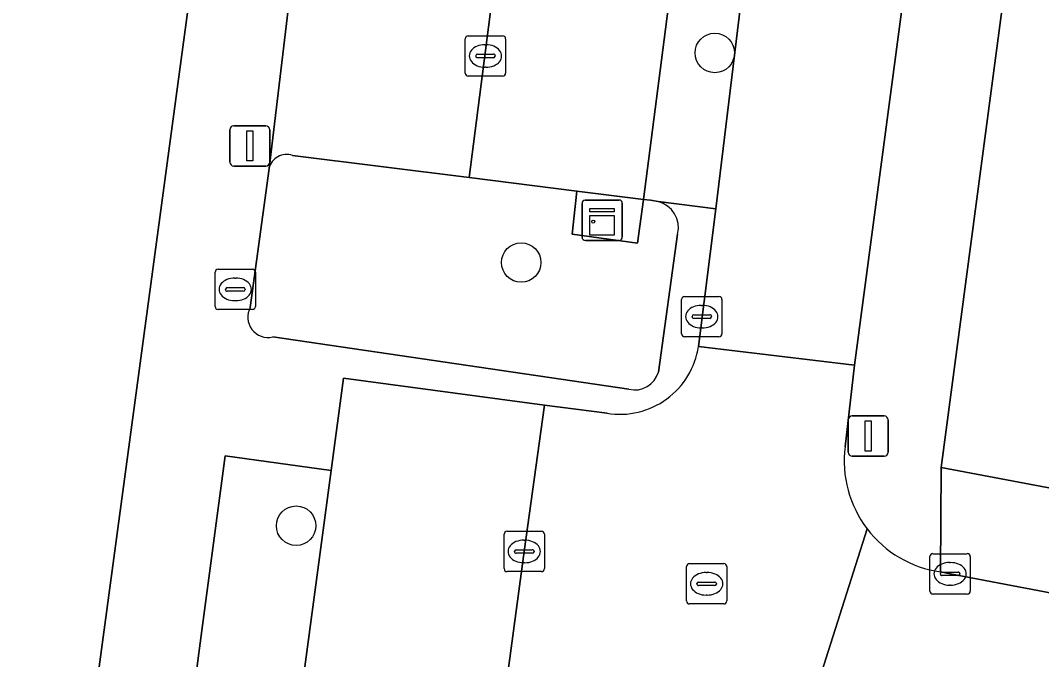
# Model space of a CAD drawing. Extents: x 161258 to 161838, y 380833 to 381727.
# Drawn here: x 161720.06 to 161745.38, y 381543.32 to 381559.17 of the extents above; entities that cross this region are included whole.
import ezdxf

# ---------------------------------------------------------------- set-up
doc = ezdxf.new("R2010")
doc.units = 0
for name, color, linetype in [('IMGEO_Boom', 7, 'Continuous'), ('IMGEO_Brandkraan', 7, 'Continuous'), ('IMGEO_Erf', 7, 'Continuous'), ('IMGEO_Kast', 7, 'Continuous'), ('IMGEO_Kolk', 7, 'Continuous'), ('IMGEO_Lichtmast', 7, 'Continuous'), ('IMGEO_Parkeervlak_open', 7, 'Continuous'), ('IMGEO_Rijbaan_lokaal_open', 7, 'Continuous'), ('IMGEO_Rioolput', 7, 'Continuous'), ('IMGEO_Verkeerseiland_groen', 7, 'Continuous'), ('IMGEO_Voetpad_open', 7, 'Continuous')]:
    doc.layers.add(name, color=color, linetype=linetype)

msp = doc.modelspace()

# ---------------------------------------------------------------- linework, layer by layer
at = {"layer": 'IMGEO_Boom'}
for centre in [(161737.276, 381558.359), (161732.475, 381553.163), (161726.893, 381546.639)]:
    msp.add_circle(centre, 0.489, dxfattribs=at)
at = {"layer": 'IMGEO_Brandkraan'}
for p, q in [((161724.958, 381552.998), (161725.81, 381552.998)), ((161724.883, 381552.072), (161724.883, 381552.924)), ((161725.371, 381552.778), (161725.396, 381552.778)), ((161725.884, 381552.924), (161725.884, 381552.072)), ((161725.142, 381552.492), (161725.142, 381552.504)), ((161725.185, 381552.541), (161725.583, 381552.541)), ((161725.626, 381552.504), (161725.626, 381552.492)), ((161725.58, 381552.455), (161725.182, 381552.455)), ((161725.394, 381552.218), (161725.369, 381552.218)), ((161725.81, 381551.998), (161724.958, 381551.998))]:
    msp.add_line(p, q, dxfattribs=at)
for points in [[(161724.958, 381552.998), (161725.81, 381552.998)], [(161724.883, 381552.072), (161724.883, 381552.924)], [(161725.884, 381552.924), (161725.884, 381552.072)], [(161725.81, 381551.998), (161724.958, 381551.998)]]:
    msp.add_lwpolyline(points, dxfattribs=at)
for centre, radius, start, end in [((161724.96, 381552.922), 0.0765, 91.552, 178.448), ((161724.96, 381552.922), 0.0765, 91.552, 178.448), ((161725.808, 381552.922), 0.0765, 1.552, 88.448), ((161725.808, 381552.922), 0.0765, 1.552, 88.448), ((161725.182, 381552.501), 0.0403, 85.8775, 175.7526), ((161725.179, 381552.491), 0.0366, 178.938, 274.7102), ((161725.583, 381552.498), 0.043, 264.8664, 352.4533), ((161725.587, 381552.503), 0.0386, 1.7309, 96.639), ((161724.96, 381552.074), 0.0765, 181.552, 268.448), ((161724.96, 381552.074), 0.0765, 181.552, 268.448), ((161725.808, 381552.074), 0.0765, 271.552, 358.448), ((161725.808, 381552.074), 0.0765, 271.552, 358.448)]:
    msp.add_arc(centre, radius, start, end, dxfattribs=at)
for centre, major_axis, ratio, start_param, end_param in [((161725.37, 381552.498), (-0.387, 0.002), 0.722429, 4.712389, 7.853982), ((161725.395, 381552.498), (-0.39, 0.002), 0.717154, 1.570796, 4.712389)]:
    msp.add_ellipse(centre, major_axis=major_axis, ratio=ratio, start_param=start_param, end_param=end_param, dxfattribs=at)
at = {"layer": 'IMGEO_Erf'}
for points in [[(161717.412, 381509.172), (161725.791, 381571.18), (161704.879, 381574.052)], [(161745.882, 381570.631), (161742.891, 381548.079), (161781.913, 381540.72)]]:
    msp.add_lwpolyline(points, dxfattribs=at)
at = {"layer": 'IMGEO_Kast'}
for p, q in [((161733.983, 381553.788), (161733.983, 381554.629)), ((161733.983, 381554.629), (161733.983, 381553.788)), ((161734.058, 381554.713), (161734.899, 381554.713)), ((161734.899, 381554.713), (161734.058, 381554.713)), ((161734.983, 381554.638), (161734.983, 381553.797)), ((161734.983, 381553.797), (161734.983, 381554.638)), ((161734.908, 381553.713), (161734.067, 381553.713)), ((161734.067, 381553.713), (161734.908, 381553.713))]:
    msp.add_line(p, q, dxfattribs=at)
for points in [[(161734.178, 381554.503), (161734.778, 381554.503), (161734.778, 381554.418), (161734.178, 381554.418), (161734.178, 381554.503)], [(161734.178, 381554.328), (161734.778, 381554.328), (161734.778, 381553.839), (161734.178, 381553.839), (161734.178, 381554.328)]]:
    msp.add_lwpolyline(points, dxfattribs=at)
msp.add_circle((161734.262, 381554.177), 0.0377, dxfattribs=at)
for centre, start, end in [((161734.061, 381554.635), 92.4484, 184.2845), ((161734.061, 381554.635), 92.4484, 184.2845), ((161734.905, 381554.635), 2.4484, 94.2845), ((161734.905, 381554.635), 2.4484, 94.2845), ((161734.061, 381553.791), 182.4484, 274.2845), ((161734.061, 381553.791), 182.4484, 274.2845), ((161734.905, 381553.791), 272.4484, 4.2845), ((161734.905, 381553.791), 272.4484, 4.2845)]:
    msp.add_arc(centre, 0.0779, start, end, dxfattribs=at)
at = {"layer": 'IMGEO_Kolk'}
for p, q in [((161731.088, 381557.859), (161731.088, 381558.711)), ((161731.163, 381558.785), (161732.015, 381558.785)), ((161731.576, 381558.565), (161731.601, 381558.565)), ((161732.089, 381558.711), (161732.089, 381557.859)), ((161731.39, 381558.328), (161731.788, 381558.328)), ((161731.347, 381558.279), (161731.347, 381558.291)), ((161731.785, 381558.242), (161731.387, 381558.242)), ((161731.831, 381558.291), (161731.831, 381558.279)), ((161731.599, 381558.005), (161731.574, 381558.005)), ((161732.015, 381557.785), (161731.163, 381557.785)), ((161736.453, 381551.396), (161736.453, 381552.248)), ((161736.528, 381552.322), (161737.38, 381552.322)), ((161737.454, 381552.248), (161737.454, 381551.396)), ((161736.941, 381552.102), (161736.966, 381552.102)), ((161736.712, 381551.816), (161736.712, 381551.828)), ((161737.15, 381551.779), (161736.752, 381551.779)), ((161736.755, 381551.865), (161737.153, 381551.865)), ((161737.196, 381551.828), (161737.196, 381551.816)), ((161736.964, 381551.542), (161736.939, 381551.542)), ((161737.38, 381551.322), (161736.528, 381551.322)), ((161732.05, 381545.574), (161732.05, 381546.426)), ((161732.125, 381546.5), (161732.977, 381546.5)), ((161733.051, 381546.426), (161733.051, 381545.574)), ((161732.538, 381546.28), (161732.563, 381546.28)), ((161732.309, 381545.994), (161732.309, 381546.006)), ((161732.747, 381545.957), (161732.349, 381545.957)), ((161732.352, 381546.043), (161732.75, 381546.043)), ((161732.793, 381546.006), (161732.793, 381545.994)), ((161742.686, 381545.945), (161743.538, 381545.945)), ((161732.561, 381545.72), (161732.536, 381545.72)), ((161742.611, 381545.019), (161742.611, 381545.871)), ((161743.099, 381545.725), (161743.124, 381545.725)), ((161743.612, 381545.871), (161743.612, 381545.019)), ((161732.977, 381545.5), (161732.125, 381545.5)), ((161742.87, 381545.439), (161742.87, 381545.451)), ((161743.308, 381545.402), (161742.91, 381545.402)), ((161742.913, 381545.488), (161743.311, 381545.488)), ((161743.354, 381545.451), (161743.354, 381545.439)), ((161743.122, 381545.165), (161743.097, 381545.165)), ((161743.538, 381544.945), (161742.686, 381544.945))]:
    msp.add_line(p, q, dxfattribs=at)
for points in [[(161731.088, 381557.859), (161731.088, 381558.711)], [(161731.163, 381558.785), (161732.015, 381558.785)], [(161732.089, 381558.711), (161732.089, 381557.859)], [(161732.015, 381557.785), (161731.163, 381557.785)], [(161736.453, 381551.396), (161736.453, 381552.248)], [(161736.528, 381552.322), (161737.38, 381552.322)], [(161737.454, 381552.248), (161737.454, 381551.396)], [(161737.38, 381551.322), (161736.528, 381551.322)], [(161732.05, 381545.574), (161732.05, 381546.426)], [(161732.125, 381546.5), (161732.977, 381546.5)], [(161733.051, 381546.426), (161733.051, 381545.574)], [(161742.686, 381545.945), (161743.538, 381545.945)], [(161742.611, 381545.019), (161742.611, 381545.871)], [(161743.612, 381545.871), (161743.612, 381545.019)], [(161732.977, 381545.5), (161732.125, 381545.5)], [(161743.538, 381544.945), (161742.686, 381544.945)]]:
    msp.add_lwpolyline(points, dxfattribs=at)
for centre, radius, start, end in [((161731.165, 381558.709), 0.0765, 91.552, 178.448), ((161731.165, 381558.709), 0.0765, 91.552, 178.448), ((161732.013, 381558.709), 0.0765, 1.552, 88.448), ((161732.013, 381558.709), 0.0765, 1.552, 88.448), ((161731.387, 381558.288), 0.0403, 85.8775, 175.7526), ((161731.792, 381558.29), 0.0386, 1.7309, 96.639), ((161731.384, 381558.278), 0.0366, 178.938, 274.7102), ((161731.788, 381558.285), 0.043, 264.8664, 352.4533), ((161731.165, 381557.861), 0.0765, 181.552, 268.448), ((161731.165, 381557.861), 0.0765, 181.552, 268.448), ((161732.013, 381557.861), 0.0765, 271.552, 358.448), ((161732.013, 381557.861), 0.0765, 271.552, 358.448), ((161736.53, 381552.246), 0.0765, 91.552, 178.448), ((161736.53, 381552.246), 0.0765, 91.552, 178.448), ((161737.378, 381552.246), 0.0765, 1.552, 88.448), ((161737.378, 381552.246), 0.0765, 1.552, 88.448), ((161736.752, 381551.825), 0.0403, 85.8775, 175.7526), ((161736.749, 381551.815), 0.0366, 178.938, 274.7102), ((161737.153, 381551.822), 0.043, 264.8664, 352.4533), ((161737.157, 381551.827), 0.0386, 1.7309, 96.639), ((161736.53, 381551.398), 0.0765, 181.552, 268.448), ((161736.53, 381551.398), 0.0765, 181.552, 268.448), ((161737.378, 381551.398), 0.0765, 271.552, 358.448), ((161737.378, 381551.398), 0.0765, 271.552, 358.448), ((161732.127, 381546.424), 0.0765, 91.552, 178.448), ((161732.127, 381546.424), 0.0765, 91.552, 178.448), ((161732.975, 381546.424), 0.0765, 1.552, 88.448), ((161732.975, 381546.424), 0.0765, 1.552, 88.448), ((161732.349, 381546.003), 0.0403, 85.8775, 175.7526), ((161732.346, 381545.993), 0.0366, 178.938, 274.7102), ((161732.75, 381546), 0.043, 264.8664, 352.4533), ((161732.754, 381546.005), 0.0386, 1.7309, 96.639), ((161742.688, 381545.869), 0.0765, 91.552, 178.448), ((161742.688, 381545.869), 0.0765, 91.552, 178.448), ((161743.536, 381545.869), 0.0765, 1.552, 88.448), ((161743.536, 381545.869), 0.0765, 1.552, 88.448), ((161732.127, 381545.576), 0.0765, 181.552, 268.448), ((161732.127, 381545.576), 0.0765, 181.552, 268.448), ((161732.975, 381545.576), 0.0765, 271.552, 358.448), ((161732.975, 381545.576), 0.0765, 271.552, 358.448), ((161742.91, 381545.448), 0.0403, 85.8775, 175.7526), ((161742.907, 381545.438), 0.0366, 178.938, 274.7102), ((161743.311, 381545.445), 0.043, 264.8664, 352.4533), ((161743.315, 381545.45), 0.0386, 1.7309, 96.639), ((161742.688, 381545.021), 0.0765, 181.552, 268.448), ((161742.688, 381545.021), 0.0765, 181.552, 268.448), ((161743.536, 381545.021), 0.0765, 271.552, 358.448), ((161743.536, 381545.021), 0.0765, 271.552, 358.448)]:
    msp.add_arc(centre, radius, start, end, dxfattribs=at)
for centre, major_axis, ratio, start_param, end_param in [((161731.575, 381558.285), (-0.387, 0.002), 0.722429, 4.712389, 7.853982), ((161731.6, 381558.285), (-0.39, 0.002), 0.717154, 1.570796, 4.712389), ((161736.94, 381551.822), (-0.387, 0.002), 0.722429, 4.712389, 7.853982), ((161736.965, 381551.822), (-0.39, 0.002), 0.717154, 1.570796, 4.712389), ((161732.537, 381546), (-0.387, 0.002), 0.722429, 4.712389, 7.853982), ((161732.562, 381546), (-0.39, 0.002), 0.717154, 1.570796, 4.712389), ((161743.098, 381545.445), (-0.387, 0.002), 0.722429, 4.712389, 7.853982), ((161743.123, 381545.445), (-0.39, 0.002), 0.717154, 1.570796, 4.712389)]:
    msp.add_ellipse(centre, major_axis=major_axis, ratio=ratio, start_param=start_param, end_param=end_param, dxfattribs=at)
at = {"layer": 'IMGEO_Lichtmast'}
for p, q in [((161725.35, 381556.556), (161726.14, 381556.556)), ((161726.14, 381556.556), (161725.35, 381556.556)), ((161725.25, 381555.656), (161725.25, 381556.456)), ((161725.25, 381556.456), (161725.25, 381555.656)), ((161726.24, 381556.456), (161726.24, 381555.656)), ((161726.24, 381555.656), (161726.24, 381556.456)), ((161726.14, 381555.556), (161725.35, 381555.556)), ((161725.35, 381555.556), (161726.14, 381555.556)), ((161740.586, 381548.46), (161740.586, 381549.26)), ((161740.586, 381549.26), (161740.586, 381548.46)), ((161740.686, 381549.36), (161741.476, 381549.36)), ((161741.476, 381549.36), (161740.686, 381549.36)), ((161741.576, 381549.26), (161741.576, 381548.46)), ((161741.576, 381548.46), (161741.576, 381549.26)), ((161741.476, 381548.36), (161740.686, 381548.36)), ((161740.686, 381548.36), (161741.476, 381548.36))]:
    msp.add_line(p, q, dxfattribs=at)
for points in [[(161725.67, 381556.431), (161725.82, 381556.431), (161725.82, 381555.681), (161725.67, 381555.681), (161725.67, 381556.431)], [(161741.006, 381549.235), (161741.156, 381549.235), (161741.156, 381548.485), (161741.006, 381548.485), (161741.006, 381549.235)]]:
    msp.add_lwpolyline(points, dxfattribs=at)
for centre, start, end in [((161725.35, 381556.456), 90, 180), ((161725.35, 381556.456), 90, 180), ((161726.14, 381556.456), 0, 90), ((161726.14, 381556.456), 360, 90), ((161725.35, 381555.656), 180, 270), ((161725.35, 381555.656), 180, 270), ((161726.14, 381555.656), 270, 0), ((161726.14, 381555.656), 270, 0), ((161740.686, 381549.26), 90, 180), ((161740.686, 381549.26), 90, 180), ((161741.476, 381549.26), 0, 90), ((161741.476, 381549.26), 360, 90), ((161740.686, 381548.46), 180, 270), ((161740.686, 381548.46), 180, 270), ((161741.476, 381548.46), 270, 0), ((161741.476, 381548.46), 270, 0)]:
    msp.add_arc(centre, 0.1, start, end, dxfattribs=at)
at = {"layer": 'IMGEO_Parkeervlak_open'}
msp.add_lwpolyline([(161737.43, 381569.576), (161733.096, 381570.138), (161733.033, 381569.676), (161731.185, 381555.271), (161733.852, 381554.936), (161735.505, 381554.729)], close=True, dxfattribs=at)
msp.add_lwpolyline([(161730.548, 381531.036), (161731.224, 381536.166), (161732.552, 381545.999), (161733.053, 381549.631), (161728.067, 381550.294), (161727.76, 381548.004), (161725.842, 381533.715), (161728.799, 381533.322)], dxfattribs=at)
at = {"layer": 'IMGEO_Rijbaan_lokaal_open'}
for points in [[(161733.033, 381569.676), (161733.096, 381570.138), (161733.118, 381570.296), (161733.091, 381570.3), (161728.08, 381570.99), (161727.999, 381570.369), (161726.222, 381555.497)], [(161726.803, 381555.821), (161731.185, 381555.271), (161733.033, 381569.676)], [(161740.508, 381548.595), (161740.738, 381550.621), (161736.87, 381551.083)], [(161734.603, 381549.425), (161733.053, 381549.631), (161732.552, 381545.999), (161731.224, 381536.166), (161730.548, 381531.036), (161730.473, 381530.472), (161729.966, 381526.66), (161728.672, 381516.798), (161728.292, 381514.383), (161734.218, 381513.579), (161735.56, 381523.476), (161735.58, 381523.626), (161737.448, 381537.445)], [(161739.018, 381540.168), (161741.055, 381546.559)], [(161741.055, 381546.559), (161739.018, 381540.168)], [(161764.753, 381541.307), (161764.536, 381541.372), (161743.113, 381545.444), (161742.875, 381545.494)]]:
    msp.add_lwpolyline(points, dxfattribs=at)
msp.add_lwpolyline([(161742.572, 381564.421), (161743.094, 381568.418), (161739.062, 381568.989), (161737.298, 381554.499), (161736.87, 381551.083), (161740.738, 381550.621)], close=True, dxfattribs=at)
for centre, radius, start, end in [((161726.659, 381555.397), 0.448, 71.1794, 167.1138), ((161734.918, 381551.373), 1.973, 260.8004, 351.5604), ((161743.265, 381548.244), 2.779, 172.7505, 217.326), ((161743.262, 381548.244), 2.777, 217.3503, 261.9804)]:
    msp.add_arc(centre, radius, start, end, dxfattribs=at)
at = {"layer": 'IMGEO_Rioolput'}
for p, q in [((161736.649, 381545.698), (161737.501, 381545.698)), ((161736.574, 381544.772), (161736.574, 381545.624)), ((161737.062, 381545.478), (161737.087, 381545.478)), ((161737.575, 381545.624), (161737.575, 381544.772)), ((161736.833, 381545.192), (161736.833, 381545.204)), ((161737.271, 381545.155), (161736.873, 381545.155)), ((161736.876, 381545.241), (161737.274, 381545.241)), ((161737.317, 381545.204), (161737.317, 381545.192)), ((161737.085, 381544.918), (161737.06, 381544.918)), ((161737.501, 381544.698), (161736.649, 381544.698))]:
    msp.add_line(p, q, dxfattribs=at)
for points in [[(161736.649, 381545.698), (161737.501, 381545.698)], [(161736.574, 381544.772), (161736.574, 381545.624)], [(161737.575, 381545.624), (161737.575, 381544.772)], [(161737.501, 381544.698), (161736.649, 381544.698)]]:
    msp.add_lwpolyline(points, dxfattribs=at)
for centre, radius, start, end in [((161736.651, 381545.622), 0.0765, 91.552, 178.448), ((161736.651, 381545.622), 0.0765, 91.552, 178.448), ((161737.499, 381545.622), 0.0765, 1.552, 88.448), ((161737.499, 381545.622), 0.0765, 1.552, 88.448), ((161736.873, 381545.201), 0.0403, 85.8775, 175.7526), ((161736.87, 381545.191), 0.0366, 178.938, 274.7102), ((161737.274, 381545.198), 0.043, 264.8664, 352.4533), ((161737.278, 381545.203), 0.0386, 1.7309, 96.639), ((161736.651, 381544.774), 0.0765, 181.552, 268.448), ((161736.651, 381544.774), 0.0765, 181.552, 268.448), ((161737.499, 381544.774), 0.0765, 271.552, 358.448), ((161737.499, 381544.774), 0.0765, 271.552, 358.448)]:
    msp.add_arc(centre, radius, start, end, dxfattribs=at)
for centre, major_axis, ratio, start_param, end_param in [((161737.061, 381545.198), (-0.387, 0.002), 0.722429, 4.712389, 7.853982), ((161737.086, 381545.198), (-0.39, 0.002), 0.717154, 1.570796, 4.712389)]:
    msp.add_ellipse(centre, major_axis=major_axis, ratio=ratio, start_param=start_param, end_param=end_param, dxfattribs=at)
at = {"layer": 'IMGEO_Verkeerseiland_groen'}
for points in [[(161735.868, 381554.678), (161735.678, 381554.707), (161735.505, 381554.729), (161735.361, 381553.644), (161733.739, 381553.869), (161733.852, 381554.936), (161731.185, 381555.271), (161726.803, 381555.821)], [(161726.222, 381555.497), (161725.757, 381552.052)], [(161735.879, 381550.446), (161736.354, 381553.87)], [(161726.312, 381551.318), (161735.148, 381550.02)]]:
    msp.add_lwpolyline(points, dxfattribs=at)
for centre, radius, start, end in [((161726.659, 381555.397), 0.448, 71.1794, 167.1138), ((161735.703, 381554.028), 0.67, 346.3352, 75.7174), ((161726.198, 381551.809), 0.504, 151.0929, 283.0952), ((161735.291, 381550.614), 0.611, 256.4327, 344.0314)]:
    msp.add_arc(centre, radius, start, end, dxfattribs=at)
at = {"layer": 'IMGEO_Voetpad_open'}
for points in [[(161750.568, 381633.878), (161751.755, 381633.691), (161751.695, 381633.24), (161750.369, 381622.752), (161749.866, 381618.991), (161749.217, 381614.192), (161747.81, 381603.742), (161745.701, 381588.26), (161744.935, 381582.525), (161744.761, 381581.189), (161743.094, 381568.418), (161742.572, 381564.421), (161740.738, 381550.621), (161740.508, 381548.595)], [(161742.875, 381545.494), (161742.891, 381548.079), (161745.882, 381570.631), (161746.014, 381571.629), (161749.249, 381596.016)], [(161725.757, 381552.052), (161726.222, 381555.497), (161727.999, 381570.369), (161728.08, 381570.99), (161725.791, 381571.18), (161717.412, 381509.172), (161720.005, 381509.784), (161720.744, 381515.207), (161725.856, 381514.642)], [(161736.87, 381551.083), (161737.298, 381554.499), (161735.868, 381554.678)], [(161736.354, 381553.87), (161735.879, 381550.446)], [(161735.148, 381550.02), (161726.312, 381551.318)], [(161727.76, 381548.004), (161728.067, 381550.294), (161733.053, 381549.631), (161734.603, 381549.425)], [(161726.673, 381515.126), (161723.447, 381515.547), (161720.85, 381515.886), (161720.838, 381515.888), (161724.557, 381544.042), (161725.131, 381548.374), (161727.76, 381548.004)]]:
    msp.add_lwpolyline(points, dxfattribs=at)
for points in [[(161739.062, 381568.989), (161739.108, 381569.367), (161737.43, 381569.576), (161735.505, 381554.729), (161735.678, 381554.707), (161735.868, 381554.678), (161737.298, 381554.499)], [(161735.505, 381554.729), (161733.852, 381554.936), (161733.739, 381553.869), (161735.361, 381553.644)], [(161725.842, 381533.715), (161727.76, 381548.004), (161725.131, 381548.374), (161724.557, 381544.042), (161720.838, 381515.888), (161720.85, 381515.886), (161723.447, 381515.547), (161725.287, 381529.523)], [(161781.913, 381540.72), (161742.891, 381548.079), (161742.875, 381545.494), (161743.113, 381545.444), (161764.536, 381541.372), (161764.753, 381541.307), (161769.655, 381540.387), (161774.599, 381539.471), (161775.772, 381539.26), (161780.309, 381538.416), (161780.553, 381538.362), (161786.472, 381537.226), (161786.693, 381537.202), (161807.687, 381533.202), (161807.78, 381535.827), (161802.164, 381536.901), (161784.977, 381540.142)]]:
    msp.add_lwpolyline(points, close=True, dxfattribs=at)
for centre, radius, start, end in [((161735.703, 381554.028), 0.67, 346.3352, 75.7174), ((161726.198, 381551.809), 0.504, 151.0929, 283.0952), ((161734.918, 381551.373), 1.973, 260.8004, 351.5604), ((161735.291, 381550.614), 0.611, 256.4327, 344.0314), ((161743.265, 381548.244), 2.779, 172.7505, 217.326), ((161743.262, 381548.244), 2.777, 217.3503, 261.9804)]:
    msp.add_arc(centre, radius, start, end, dxfattribs=at)

doc.saveas('drawing.dxf')
